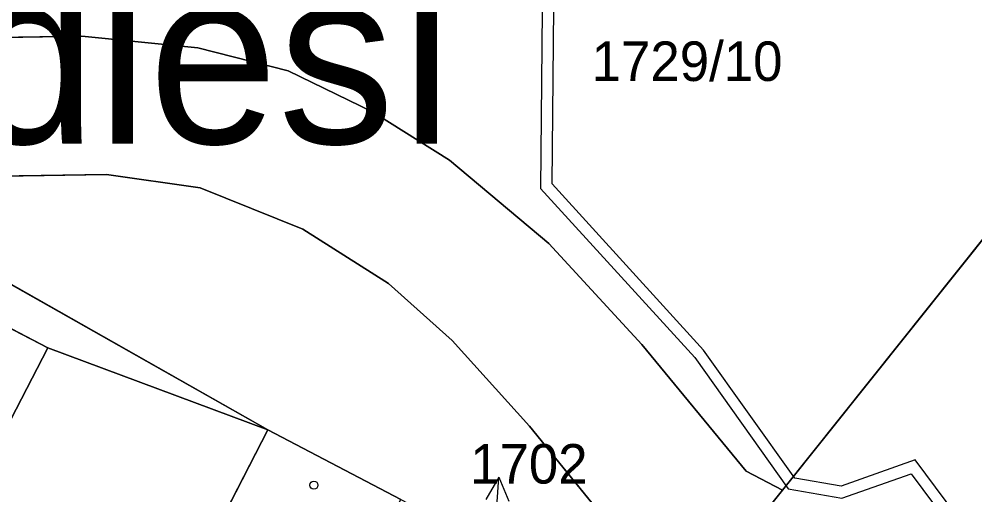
# Model space of a CAD drawing. Extents: x -689422 to -685210, y -987725 to -982160.
# Drawn here: x -687050.12 to -687008.97, y -985104.99 to -985084.52 of the extents above; entities that cross this region are included whole.
import ezdxf

# ---------------------------------------------------------------- set-up
doc = ezdxf.new("R2010")
doc.units = 0
for name, color, linetype in [('KN_Budovy', 7, 'Continuous'), ('KN_Hranice_parcel', 7, 'Continuous'), ('KN_Parcelni cisla', 7, 'Continuous'), ('KN_Parcelni cisla_sipky', 7, 'Continuous'), ('KN_Polygon parcely', 7, 'Continuous'), ('KN_Popisy_pomistni nazvy nazvy ulic', 7, 'Continuous'), ('KN_POZEMKY_OSTATNI PLOCHA', 7, 'Continuous'), ('KN_POZEMKY_ZASTAVENA PLOCHA', 7, 'Continuous'), ('KN_VYUZITI_17_ostatni plocha_ostatni komunikace', 7, 'Continuous'), ('KN_VYUZITI_19_ostatni plocha_zelen', 7, 'Continuous'), ('KN_VYUZITI_23_ostatni plocha_manipulacni plocha', 7, 'Continuous'), ('KN_VYUZITI_26_ostatni plocha_jina plocha', 7, 'Continuous'), ('KN_Věcná břemena k části', 7, 'Continuous'), ('KN_Značky budov', 7, 'Continuous')]:
    doc.layers.add(name, color=color, linetype=linetype)

msp = doc.modelspace()

# ---------------------------------------------------------------- linework, layer by layer
at = {"layer": 'KN_Budovy'}
for points in [[(-687050.92, -985102.6), (-687048.88, -985098.66), (-687054.76, -985095.62), (-687056.8, -985099.56)], [(-687033.69, -985105.19), (-687039.41, -985102.19), (-687041.74, -985106.7), (-687036.01, -985109.66), (-687035.41, -985108.52)]]:
    msp.add_lwpolyline(points, close=True, dxfattribs=at)
at = {"layer": 'KN_Hranice_parcel'}
for p, q in [((-687001.02, -985084.47), (-687017.25, -985104.78)), ((-687048.88, -985098.66), (-687050.92, -985102.6)), ((-687039.41, -985102.19), (-687048.88, -985098.66)), ((-687039.41, -985102.19), (-687041.74, -985106.7)), ((-687033.69, -985105.19), (-687039.41, -985102.19)), ((-687017.25, -985104.78), (-687021.58, -985110.19))]:
    msp.add_line(p, q, dxfattribs=at)
for points in [[(-687017.25, -985104.78), (-687018.81, -985103.96), (-687023.3, -985098.51), (-687027.31, -985094.17), (-687031.59, -985090.59), (-687034.9, -985088.51), (-687038.54, -985086.74), (-687042.42, -985085.76), (-687047.42, -985085.25), (-687077.04, -985085.76), (-687080.53, -985085.27), (-687082.97, -985084), (-687084.66, -985082.27), (-687085.57, -985080.1)], [(-687163.12, -985089.07), (-687147.49, -985094.03), (-687143.04, -985094.08), (-687143.07, -985096.97), (-687125.12, -985096.8), (-687124.56, -985097.88), (-687101.35, -985097.37), (-687071.03, -985096.57), (-687071.03, -985093.63), (-687070.15, -985092.37), (-687068.77, -985091.56), (-687046.36, -985091.2), (-687042.32, -985091.77), (-687037.9, -985093.55), (-687034.22, -985095.89), (-687031.48, -985098.35), (-687028.14, -985102.03), (-687022.59, -985108.86), (-687021.58, -985110.19)], [(-687039.41, -985102.19), (-687056.87, -985092.31), (-687060.35, -985099.05)], [(-687048.88, -985098.66), (-687054.76, -985095.62), (-687056.8, -985099.56)]]:
    msp.add_lwpolyline(points, dxfattribs=at)
at = {"layer": 'KN_Parcelni cisla_sipky'}
for p, q in [((-687029.461, -985104.226), (-687030.03, -985105.19)), ((-687029.67, -985107.22), (-687029.461, -985104.226)), ((-687029.461, -985104.226), (-687029.031, -985105.26))]:
    msp.add_line(p, q, dxfattribs=at)
at = {"layer": 'KN_Polygon parcely'}
for points in [[(-686990.2, -985087.27), (-686995.97, -985078.92), (-687001.02, -985084.47), (-687017.25, -985104.78), (-687021.58, -985110.19), (-687022.33, -985111.13), (-687023.26, -985114.49), (-687029.08, -985135.54), (-687030.62, -985140.33), (-687034.67, -985155.39), (-687039.6, -985179.77), (-687038.91, -985179.77), (-687033.27, -985179.82), (-687026.4, -985154.31), (-687015.07, -985119.42), (-687014.57, -985117.89), (-687002.35, -985100.92), (-686991.75, -985089.12)], [(-687039.41, -985102.19), (-687056.87, -985092.31), (-687060.35, -985099.05), (-687064.97, -985108), (-687067, -985114.37), (-687067.91, -985120.99), (-687066.44, -985118.14), (-687064.43, -985114.27), (-687062.52, -985110.6), (-687060.6, -985106.89), (-687058.71, -985103.24), (-687056.8, -985099.56), (-687054.76, -985095.62), (-687048.88, -985098.66)], [(-687056.8, -985099.56), (-687050.92, -985102.6), (-687048.88, -985098.66), (-687054.76, -985095.62)], [(-687052.83, -985106.28), (-687054.72, -985109.94), (-687056.63, -985113.64), (-687058.54, -985117.32), (-687060.54, -985121.2), (-687051.06, -985124.74), (-687049.38, -985121.41), (-687047.47, -985117.74), (-687045.57, -985114.08), (-687043.66, -985110.39), (-687041.74, -985106.7), (-687039.41, -985102.19), (-687048.88, -985098.66), (-687050.92, -985102.6)], [(-687041.74, -985106.7), (-687036.01, -985109.66), (-687035.41, -985108.52), (-687033.69, -985105.19), (-687039.41, -985102.19)]]:
    msp.add_lwpolyline(points, close=True, dxfattribs=at)
for points in [[(-687082.97, -985084), (-687080.53, -985085.27), (-687077.04, -985085.76), (-687047.42, -985085.25), (-687042.42, -985085.76), (-687038.54, -985086.74), (-687034.9, -985088.51), (-687031.59, -985090.59), (-687027.31, -985094.17), (-687023.3, -985098.51), (-687018.81, -985103.96), (-687017.25, -985104.78), (-687001.02, -985084.47)], [(-687068.77, -985091.56), (-687046.36, -985091.2), (-687042.32, -985091.77), (-687037.9, -985093.55), (-687034.22, -985095.89), (-687031.48, -985098.35), (-687028.14, -985102.03), (-687022.59, -985108.86), (-687021.58, -985110.19), (-687017.25, -985104.78), (-687018.81, -985103.96), (-687023.3, -985098.51), (-687027.31, -985094.17), (-687031.59, -985090.59), (-687034.9, -985088.51), (-687038.54, -985086.74), (-687042.42, -985085.76), (-687047.42, -985085.25), (-687077.04, -985085.76)], [(-687103.03, -985099.38), (-687071.34, -985099.2), (-687060.35, -985099.05), (-687056.87, -985092.31), (-687039.41, -985102.19), (-687033.69, -985105.19), (-687027.98, -985108.17), (-687022.33, -985111.13), (-687021.58, -985110.19), (-687022.59, -985108.86), (-687028.14, -985102.03), (-687031.48, -985098.35), (-687034.22, -985095.89), (-687037.9, -985093.55), (-687042.32, -985091.77), (-687046.36, -985091.2), (-687068.77, -985091.56), (-687070.15, -985092.37), (-687071.03, -985093.63), (-687071.03, -985096.57), (-687101.35, -985097.37)]]:
    msp.add_lwpolyline(points, dxfattribs=at)
at = {"layer": 'KN_POZEMKY_OSTATNI PLOCHA'}
for p, q in [((-687017.25, -985104.78), (-687001.02, -985084.47)), ((-687001.02, -985084.47), (-687017.25, -985104.78)), ((-687077.04, -985085.76), (-687047.42, -985085.25)), ((-687047.42, -985085.25), (-687077.04, -985085.76)), ((-687047.42, -985085.25), (-687042.42, -985085.76)), ((-687042.42, -985085.76), (-687047.42, -985085.25)), ((-687042.42, -985085.76), (-687038.54, -985086.74)), ((-687038.54, -985086.74), (-687042.42, -985085.76)), ((-687038.54, -985086.74), (-687034.9, -985088.51)), ((-687034.9, -985088.51), (-687038.54, -985086.74)), ((-687034.9, -985088.51), (-687031.59, -985090.59)), ((-687031.59, -985090.59), (-687034.9, -985088.51)), ((-687031.59, -985090.59), (-687027.31, -985094.17)), ((-687027.31, -985094.17), (-687031.59, -985090.59)), ((-687046.36, -985091.2), (-687068.77, -985091.56)), ((-687068.77, -985091.56), (-687046.36, -985091.2)), ((-687042.32, -985091.77), (-687046.36, -985091.2)), ((-687046.36, -985091.2), (-687042.32, -985091.77)), ((-687037.9, -985093.55), (-687042.32, -985091.77)), ((-687042.32, -985091.77), (-687037.9, -985093.55)), ((-687039.41, -985102.19), (-687056.87, -985092.31)), ((-687056.87, -985092.31), (-687039.41, -985102.19)), ((-687034.22, -985095.89), (-687037.9, -985093.55)), ((-687037.9, -985093.55), (-687034.22, -985095.89)), ((-687027.31, -985094.17), (-687023.3, -985098.51)), ((-687023.3, -985098.51), (-687027.31, -985094.17)), ((-687048.88, -985098.66), (-687054.76, -985095.62)), ((-687031.48, -985098.35), (-687034.22, -985095.89)), ((-687034.22, -985095.89), (-687031.48, -985098.35)), ((-687028.14, -985102.03), (-687031.48, -985098.35)), ((-687031.48, -985098.35), (-687028.14, -985102.03)), ((-687023.3, -985098.51), (-687018.81, -985103.96)), ((-687018.81, -985103.96), (-687023.3, -985098.51)), ((-687050.92, -985102.6), (-687048.88, -985098.66)), ((-687048.88, -985098.66), (-687039.41, -985102.19)), ((-687039.41, -985102.19), (-687048.88, -985098.66)), ((-687039.41, -985102.19), (-687041.74, -985106.7)), ((-687033.69, -985105.19), (-687039.41, -985102.19)), ((-687022.59, -985108.86), (-687028.14, -985102.03)), ((-687028.14, -985102.03), (-687022.59, -985108.86)), ((-687018.81, -985103.96), (-687017.25, -985104.78)), ((-687017.25, -985104.78), (-687018.81, -985103.96)), ((-687017.25, -985104.78), (-687021.58, -985110.19)), ((-687021.58, -985110.19), (-687017.25, -985104.78))]:
    msp.add_line(p, q, dxfattribs=at)
at = {"layer": 'KN_POZEMKY_ZASTAVENA PLOCHA'}
for p, q in [((-687054.76, -985095.62), (-687048.88, -985098.66)), ((-687048.88, -985098.66), (-687050.92, -985102.6)), ((-687041.74, -985106.7), (-687039.41, -985102.19)), ((-687039.41, -985102.19), (-687033.69, -985105.19))]:
    msp.add_line(p, q, dxfattribs=at)
at = {"layer": 'KN_VYUZITI_17_ostatni plocha_ostatni komunikace'}
for p, q in [((-687017.25, -985104.78), (-687001.02, -985084.47)), ((-687077.04, -985085.76), (-687047.42, -985085.25)), ((-687047.42, -985085.25), (-687042.42, -985085.76)), ((-687042.42, -985085.76), (-687038.54, -985086.74)), ((-687038.54, -985086.74), (-687034.9, -985088.51)), ((-687034.9, -985088.51), (-687031.59, -985090.59)), ((-687031.59, -985090.59), (-687027.31, -985094.17)), ((-687046.36, -985091.2), (-687068.77, -985091.56)), ((-687042.32, -985091.77), (-687046.36, -985091.2)), ((-687037.9, -985093.55), (-687042.32, -985091.77)), ((-687034.22, -985095.89), (-687037.9, -985093.55)), ((-687027.31, -985094.17), (-687023.3, -985098.51)), ((-687031.48, -985098.35), (-687034.22, -985095.89)), ((-687028.14, -985102.03), (-687031.48, -985098.35)), ((-687023.3, -985098.51), (-687018.81, -985103.96)), ((-687022.59, -985108.86), (-687028.14, -985102.03)), ((-687018.81, -985103.96), (-687017.25, -985104.78)), ((-687017.25, -985104.78), (-687021.58, -985110.19)), ((-687021.58, -985110.19), (-687017.25, -985104.78))]:
    msp.add_line(p, q, dxfattribs=at)
at = {"layer": 'KN_VYUZITI_19_ostatni plocha_zelen'}
for p, q in [((-687001.02, -985084.47), (-687017.25, -985104.78)), ((-687047.42, -985085.25), (-687077.04, -985085.76)), ((-687042.42, -985085.76), (-687047.42, -985085.25)), ((-687038.54, -985086.74), (-687042.42, -985085.76)), ((-687034.9, -985088.51), (-687038.54, -985086.74)), ((-687031.59, -985090.59), (-687034.9, -985088.51)), ((-687027.31, -985094.17), (-687031.59, -985090.59)), ((-687023.3, -985098.51), (-687027.31, -985094.17)), ((-687018.81, -985103.96), (-687023.3, -985098.51)), ((-687017.25, -985104.78), (-687018.81, -985103.96))]:
    msp.add_line(p, q, dxfattribs=at)
at = {"layer": 'KN_VYUZITI_23_ostatni plocha_manipulacni plocha'}
for p, q in [((-687050.92, -985102.6), (-687048.88, -985098.66)), ((-687048.88, -985098.66), (-687039.41, -985102.19)), ((-687039.41, -985102.19), (-687041.74, -985106.7))]:
    msp.add_line(p, q, dxfattribs=at)
at = {"layer": 'KN_VYUZITI_26_ostatni plocha_jina plocha'}
for p, q in [((-687068.77, -985091.56), (-687046.36, -985091.2)), ((-687046.36, -985091.2), (-687042.32, -985091.77)), ((-687042.32, -985091.77), (-687037.9, -985093.55)), ((-687039.41, -985102.19), (-687056.87, -985092.31)), ((-687056.87, -985092.31), (-687039.41, -985102.19)), ((-687037.9, -985093.55), (-687034.22, -985095.89)), ((-687048.88, -985098.66), (-687054.76, -985095.62)), ((-687034.22, -985095.89), (-687031.48, -985098.35)), ((-687031.48, -985098.35), (-687028.14, -985102.03)), ((-687039.41, -985102.19), (-687048.88, -985098.66)), ((-687033.69, -985105.19), (-687039.41, -985102.19)), ((-687028.14, -985102.03), (-687022.59, -985108.86))]:
    msp.add_line(p, q, dxfattribs=at)
at = {"layer": 'KN_Věcná břemena k části'}
for points in [[(-687027.5, -985073.42), (-687027.67, -985091.8), (-687021.03, -985099.08), (-687017, -985104.73), (-687014.69, -985105.13), (-687011.71, -985104.08), (-687007.27, -985110.03), (-687009.09, -985111.79), (-687012.21, -985116.3), (-687011.79, -985116.58), (-687008.71, -985112.11)], [(-687006.61, -985110.09), (-687011.53, -985103.48), (-687014.73, -985104.61), (-687016.72, -985104.27), (-687020.65, -985098.76), (-687027.17, -985091.6), (-687027, -985073.42)]]:
    msp.add_lwpolyline(points, dxfattribs=at)
at = {"layer": 'KN_Značky budov'}
msp.add_circle((-687037.427, -985104.569), 0.175, dxfattribs=at)

# ---------------------------------------------------------------- texts
at = {"layer": 'KN_Parcelni cisla'}
for s, p in [('1729/10', (-687025.466, -985087.18)), ('1702', (-687030.7, -985104.5))]:
    msp.add_text(s, height=1.7, dxfattribs=at).set_placement(p)
at = {"layer": 'KN_Popisy_pomistni nazvy nazvy ulic'}
msp.add_text('Podlesí', height=7.5, dxfattribs=at).set_placement((-687064.62, -985089.87))

doc.saveas('drawing.dxf')
